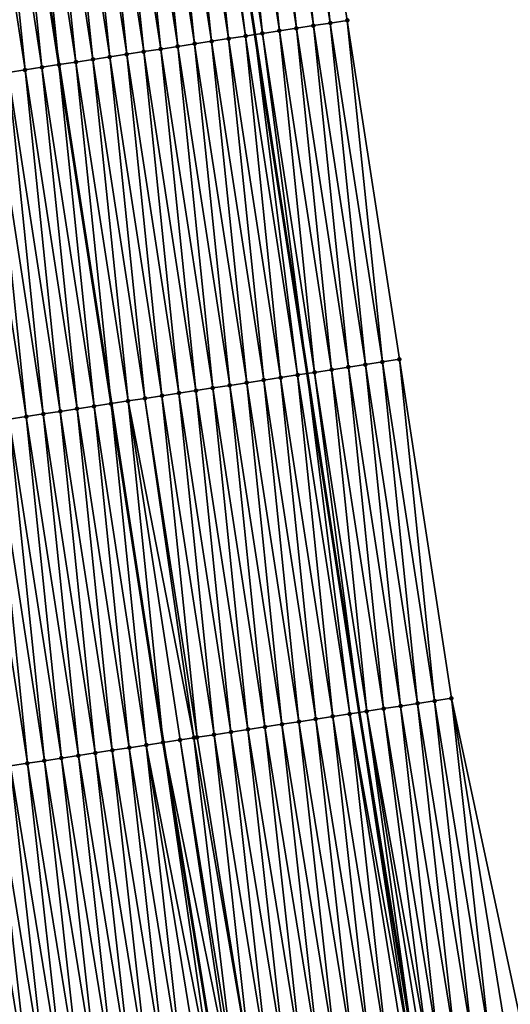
# Model space of a CAD drawing. Header units: feet. Extents: x 2007189 to 2022806, y 818621 to 837694.
# Tile 269 of 656: x 2011451 to 2011480, y 827356 to 827413. Entities that reach past the tile are written whole.
import ezdxf

# ---------------------------------------------------------------- set-up
doc = ezdxf.new("R2010")
doc.units = ezdxf.units.FT
doc.header["$MEASUREMENT"] = 0
for name, color, linetype, lineweight in [('EP_Travel Lane', 172, 'Continuous', 53), ('Road Shots', 141, 'Continuous', 100), ('Road X-Section', 40, 'Continuous', 13), ('STRIPING', 60, 'Continuous', 53)]:
    doc.layers.add(name, color=color, linetype=linetype, lineweight=lineweight)
doc.layers.add('I-77-MM17-21_SB-Surface-Border', color=7, linetype='Continuous')
doc.layers.add('I-77-MM17-21_SB-Surface-TIN', color=7, linetype='Continuous')

msp = doc.modelspace()

# ---------------------------------------------------------------- linework, layer by layer
at = {"layer": 'EP_Travel Lane'}
msp.add_polyline3d([(2011461.610892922, 827432.375529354, 309.4881159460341), (2011464.647586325, 827412.6074063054, 309.4929923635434), (2011467.684279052, 827392.8392876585, 309.5023967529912), (2011470.72096955, 827373.071183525, 309.5267740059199), (2011473.893011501, 827353.5038900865, 309.5208745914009), (2011477.187274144, 827333.7770540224, 309.5240262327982), (2011480.481533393, 827314.0502382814, 309.5493749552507), (2011483.775792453, 827294.3234236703, 309.5761045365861), (2011487.2066484, 827274.8075864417, 309.6425020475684), (2011490.769998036, 827255.1275959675, 309.6742703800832), (2011494.333333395, 827235.4476843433, 309.7357228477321), (2011497.896671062, 827215.767759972, 309.7923393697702), (2011501.607301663, 827196.3288569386, 309.8322931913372), (2011505.473530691, 827176.706128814, 309.8678061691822), (2011509.339755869, 827157.0834202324, 309.9103528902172), (2011513.205953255, 827137.4608527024, 310.003666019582), (2011517.174947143, 827118.0055276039, 310.079847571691), (2011521.25101089, 827098.4255517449, 310.1812018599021), (2011525.32706223, 827078.8456354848, 310.2951970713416), (2011529.403109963, 827059.2657365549, 310.4128953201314), (2011533.660476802, 827039.9706012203, 310.5092876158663), (2011538.11493421, 827020.4732143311, 310.6135290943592), (2011542.569390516, 827000.9758322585, 310.7186812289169), (2011547.023836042, 826981.4784973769, 310.8325283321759)], dxfattribs=at)
at = {"layer": 'I-77-MM17-21_SB-Surface-Border', "color": 3, "linetype": 'Continuous', "lineweight": -3}
msp.add_polyline3d([(2011466.988602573, 827433.2014039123, 309.2613445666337), (2011470.025294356, 827413.4332909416, 309.2765882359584), (2011473.061988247, 827393.6651642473, 309.2777361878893), (2011476.098680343, 827373.8970492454, 309.2909815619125), (2011480.245211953, 827354.5644248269, 309.2587693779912), (2011483.539476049, 827334.837579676, 309.2519813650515), (2011487.820085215, 827315.2754263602, 309.2214751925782), (2011490.127994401, 827295.383948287, 309.3029401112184), (2011493.545299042, 827275.9544517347, 309.3367705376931), (2011497.108646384, 827256.274473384, 309.3730931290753), (2011500.671983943, 827236.5945490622, 309.4297886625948), (2011503.251291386, 827216.7366226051, 309.5486211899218), (2011507.932195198, 827197.5744647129, 309.5258300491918), (2011511.799353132, 827177.9519115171, 309.5585238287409), (2011515.666498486, 827158.3294221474, 309.6141895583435), (2011519.533626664, 827138.7070199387, 309.7012261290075), (2011523.485189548, 827119.3177350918, 309.7895455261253), (2011527.56125935, 827099.737729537, 309.8846000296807), (2011531.637314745, 827080.1577931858, 309.9943321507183), (2011535.713374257, 827060.5778370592, 310.0999092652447), (2011539.922669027, 827041.3885149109, 310.1902031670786), (2011544.344698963, 827021.8837213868, 310.2848218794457), (2011547.791397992, 827002.1581796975, 310.4450663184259), (2011553.188715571, 826982.8743251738, 310.5092981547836)], dxfattribs=at)
at = {"layer": 'I-77-MM17-21_SB-Surface-TIN', "color": 128, "linetype": 'Continuous', "lineweight": -3}
for points in [[(2011466.071645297, 827412.8261178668, 309.4466065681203), (2011464.023364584, 827432.7460318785, 309.3968452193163), (2011463.034952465, 827432.594237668, 309.4383819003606)], [(2011467.060056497, 827412.9779180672, 309.4112251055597), (2011465.011777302, 827432.897822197, 309.3513088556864), (2011464.023364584, 827432.7460318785, 309.3968452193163)], [(2011466.071645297, 827412.8261178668, 309.4466065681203), (2011467.060056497, 827412.9779180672, 309.4112251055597), (2011464.023364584, 827432.7460318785, 309.3968452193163)], [(2011468.04846903, 827413.1297095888, 309.3669250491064), (2011466.000189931, 827433.0496130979, 309.3063711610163), (2011465.011777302, 827432.897822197, 309.3513088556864)], [(2011467.060056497, 827412.9779180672, 309.4112251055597), (2011468.04846903, 827413.1297095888, 309.3669250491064), (2011465.011777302, 827432.897822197, 309.3513088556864)], [(2011469.036881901, 827413.2814989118, 309.3203658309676), (2011466.988602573, 827433.2014039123, 309.2613445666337), (2011466.000189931, 827433.0496130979, 309.3063711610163)], [(2011468.04846903, 827413.1297095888, 309.3669250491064), (2011469.036881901, 827413.2814989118, 309.3203658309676), (2011466.000189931, 827433.0496130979, 309.3063711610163)], [(2011469.036881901, 827413.2814989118, 309.3203658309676), (2011470.025294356, 827413.4332909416, 309.2765882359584), (2011466.988602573, 827433.2014039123, 309.2613445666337)], [(2011463.106411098, 827412.370721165, 309.5567582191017), (2011461.058130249, 827432.2906360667, 309.5079114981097), (2011460.069718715, 827432.1388380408, 309.5455274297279)], [(2011464.094823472, 827412.5225137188, 309.5135191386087), (2011461.610892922, 827432.375529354, 309.4881159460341), (2011461.058130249, 827432.2906360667, 309.5079114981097)], [(2011463.106411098, 827412.370721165, 309.5567582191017), (2011464.094823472, 827412.5225137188, 309.5135191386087), (2011461.058130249, 827432.2906360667, 309.5079114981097)], [(2011462.046541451, 827432.4424362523, 309.4725144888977), (2011461.610892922, 827432.375529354, 309.4881159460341), (2011464.647586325, 827412.6074063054, 309.4929923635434)], [(2011464.094823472, 827412.5225137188, 309.5135191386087), (2011464.647586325, 827412.6074063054, 309.4929923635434), (2011461.610892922, 827432.375529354, 309.4881159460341)], [(2011465.08323487, 827412.6743126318, 309.4768146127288), (2011463.034952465, 827432.594237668, 309.4383819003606), (2011462.046541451, 827432.4424362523, 309.4725144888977)], [(2011465.08323487, 827412.6743126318, 309.4768146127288), (2011462.046541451, 827432.4424362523, 309.4725144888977), (2011464.647586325, 827412.6074063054, 309.4929923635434)], [(2011465.08323487, 827412.6743126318, 309.4768146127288), (2011466.071645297, 827412.8261178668, 309.4466065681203), (2011463.034952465, 827432.594237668, 309.4383819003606)], [(2011459.152765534, 827411.7635253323, 309.7033905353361), (2011457.10448502, 827431.6834380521, 309.6523015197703), (2011456.116073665, 827431.5316388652, 309.6887245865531)], [(2011460.141176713, 827411.9153256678, 309.668147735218), (2011458.092896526, 827431.835236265, 309.6148775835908), (2011457.10448502, 827431.6834380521, 309.6523015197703)], [(2011459.152765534, 827411.7635253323, 309.7033905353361), (2011460.141176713, 827411.9153256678, 309.668147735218), (2011457.10448502, 827431.6834380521, 309.6523015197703)], [(2011461.129588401, 827412.0671226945, 309.629504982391), (2011459.081307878, 827431.9870354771, 309.5784804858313), (2011458.092896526, 827431.835236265, 309.6148775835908)], [(2011460.141176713, 827411.9153256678, 309.668147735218), (2011461.129588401, 827412.0671226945, 309.629504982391), (2011458.092896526, 827431.835236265, 309.6148775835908)], [(2011462.117999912, 827412.2189208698, 309.5920423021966), (2011460.069718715, 827432.1388380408, 309.5455274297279), (2011459.081307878, 827431.9870354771, 309.5784804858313)], [(2011461.129588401, 827412.0671226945, 309.629504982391), (2011462.117999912, 827412.2189208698, 309.5920423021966), (2011459.081307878, 827431.9870354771, 309.5784804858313)], [(2011462.117999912, 827412.2189208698, 309.5920423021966), (2011463.106411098, 827412.370721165, 309.5567582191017), (2011460.069718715, 827432.1388380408, 309.5455274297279)], [(2011455.199119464, 827411.1563328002, 309.853414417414), (2011453.15083964, 827431.0762410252, 309.7977066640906), (2011452.162427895, 827430.9244443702, 309.8367313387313)], [(2011456.187531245, 827411.308129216, 309.8141438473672), (2011454.139251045, 827431.2280398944, 309.7609569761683), (2011453.15083964, 827431.0762410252, 309.7977066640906)], [(2011455.199119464, 827411.1563328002, 309.853414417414), (2011456.187531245, 827411.308129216, 309.8141438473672), (2011453.15083964, 827431.0762410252, 309.7977066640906)], [(2011457.175942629, 827411.4599282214, 309.7775344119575), (2011455.127662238, 827431.3798401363, 309.7256182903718), (2011454.139251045, 827431.2280398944, 309.7609569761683)], [(2011456.187531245, 827411.308129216, 309.8141438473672), (2011457.175942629, 827411.4599282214, 309.7775344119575), (2011454.139251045, 827431.2280398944, 309.7609569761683)], [(2011458.164353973, 827411.6117274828, 309.7411877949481), (2011456.116073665, 827431.5316388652, 309.6887245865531), (2011455.127662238, 827431.3798401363, 309.7256182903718)], [(2011457.175942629, 827411.4599282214, 309.7775344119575), (2011458.164353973, 827411.6117274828, 309.7411877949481), (2011455.127662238, 827431.3798401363, 309.7256182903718)], [(2011458.164353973, 827411.6117274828, 309.7411877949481), (2011459.152765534, 827411.7635253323, 309.7033905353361), (2011456.116073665, 827431.5316388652, 309.6887245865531)], [(2011451.245475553, 827410.549126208, 309.9889900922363), (2011449.197194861, 827430.4690400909, 309.939096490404), (2011448.208784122, 827430.317236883, 309.9713874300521)], [(2011452.233886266, 827410.7009295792, 309.956866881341), (2011450.185599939, 827430.6208445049, 309.9088892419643), (2011449.197194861, 827430.4690400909, 309.939096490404)], [(2011451.245475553, 827410.549126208, 309.9889900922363), (2011452.233886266, 827410.7009295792, 309.956866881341), (2011449.197194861, 827430.4690400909, 309.939096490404)], [(2011451.174016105, 827430.7726480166, 309.8760659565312), (2011450.185599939, 827430.6208445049, 309.9088892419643), (2011453.222291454, 827410.8527337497, 309.9263982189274)], [(2011452.233886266, 827410.7009295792, 309.956866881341), (2011453.222291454, 827410.8527337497, 309.9263982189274), (2011450.185599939, 827430.6208445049, 309.9088892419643)], [(2011454.210707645, 827411.0045366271, 309.8929343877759), (2011452.162427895, 827430.9244443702, 309.8367313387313), (2011451.174016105, 827430.7726480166, 309.8760659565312)], [(2011454.210707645, 827411.0045366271, 309.8929343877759), (2011451.174016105, 827430.7726480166, 309.8760659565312), (2011453.222291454, 827410.8527337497, 309.9263982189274)], [(2011454.210707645, 827411.0045366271, 309.8929343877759), (2011455.199119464, 827411.1563328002, 309.853414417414), (2011452.162427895, 827430.9244443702, 309.8367313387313)], [(2011450.257064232, 827410.3973267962, 310.0251820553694), (2011451.245475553, 827410.549126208, 309.9889900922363), (2011448.208784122, 827430.317236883, 309.9713874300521)], [(2011471.085162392, 827393.3615863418, 309.3716148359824), (2011469.036881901, 827413.2814989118, 309.3203658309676), (2011468.04846903, 827413.1297095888, 309.3669250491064)], [(2011472.073575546, 827393.5133738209, 309.3231611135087), (2011470.025294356, 827413.4332909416, 309.2765882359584), (2011469.036881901, 827413.2814989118, 309.3203658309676)], [(2011471.085162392, 827393.3615863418, 309.3716148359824), (2011472.073575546, 827393.5133738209, 309.3231611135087), (2011469.036881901, 827413.2814989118, 309.3203658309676)], [(2011472.073575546, 827393.5133738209, 309.3231611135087), (2011473.061988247, 827393.6651642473, 309.2777361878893), (2011470.025294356, 827413.4332909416, 309.2765882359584)], [(2011465.08323487, 827412.6743126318, 309.4768146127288), (2011464.647586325, 827412.6074063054, 309.4929923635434), (2011467.684279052, 827392.8392876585, 309.5023967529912)], [(2011468.119927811, 827392.9061921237, 309.4843176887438), (2011466.071645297, 827412.8261178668, 309.4466065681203), (2011465.08323487, 827412.6743126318, 309.4768146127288)], [(2011468.119927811, 827392.9061921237, 309.4843176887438), (2011465.08323487, 827412.6743126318, 309.4768146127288), (2011467.684279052, 827392.8392876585, 309.5023967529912)], [(2011469.108338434, 827393.057996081, 309.4527969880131), (2011467.060056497, 827412.9779180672, 309.4112251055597), (2011466.071645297, 827412.8261178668, 309.4466065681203)], [(2011468.119927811, 827392.9061921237, 309.4843176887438), (2011469.108338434, 827393.057996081, 309.4527969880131), (2011466.071645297, 827412.8261178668, 309.4466065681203)], [(2011470.096749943, 827393.20979427, 309.4153489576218), (2011468.04846903, 827413.1297095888, 309.3669250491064), (2011467.060056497, 827412.9779180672, 309.4112251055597)], [(2011469.108338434, 827393.057996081, 309.4527969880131), (2011470.096749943, 827393.20979427, 309.4153489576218), (2011467.060056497, 827412.9779180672, 309.4112251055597)], [(2011470.096749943, 827393.20979427, 309.4153489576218), (2011471.085162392, 827393.3615863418, 309.3716148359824), (2011468.04846903, 827413.1297095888, 309.3669250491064)], [(2011463.177867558, 827392.1472188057, 309.6896717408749), (2011461.129588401, 827412.0671226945, 309.629504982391), (2011460.141176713, 827411.9153256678, 309.668147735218)], [(2011464.166279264, 827392.2990157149, 309.6509085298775), (2011462.117999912, 827412.2189208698, 309.5920423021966), (2011461.129588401, 827412.0671226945, 309.629504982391)], [(2011463.177867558, 827392.1472188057, 309.6896717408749), (2011464.166279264, 827392.2990157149, 309.6509085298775), (2011461.129588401, 827412.0671226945, 309.629504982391)], [(2011465.154690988, 827392.4508125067, 309.6120247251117), (2011463.106411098, 827412.370721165, 309.5567582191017), (2011462.117999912, 827412.2189208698, 309.5920423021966)], [(2011464.166279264, 827392.2990157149, 309.6509085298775), (2011465.154690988, 827392.4508125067, 309.6120247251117), (2011462.117999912, 827412.2189208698, 309.5920423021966)], [(2011466.14310258, 827392.6026101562, 309.5740222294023), (2011464.094823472, 827412.5225137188, 309.5135191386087), (2011463.106411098, 827412.370721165, 309.5567582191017)], [(2011465.154690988, 827392.4508125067, 309.6120247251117), (2011466.14310258, 827392.6026101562, 309.5740222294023), (2011463.106411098, 827412.370721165, 309.5567582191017)], [(2011467.131515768, 827392.7543974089, 309.5253359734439), (2011464.647586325, 827412.6074063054, 309.4929923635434), (2011464.094823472, 827412.5225137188, 309.5135191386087)], [(2011466.14310258, 827392.6026101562, 309.5740222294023), (2011467.131515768, 827392.7543974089, 309.5253359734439), (2011464.094823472, 827412.5225137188, 309.5135191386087)], [(2011467.131515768, 827392.7543974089, 309.5253359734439), (2011467.684279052, 827392.8392876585, 309.5023967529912), (2011464.647586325, 827412.6074063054, 309.4929923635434)], [(2011460.21263354, 827391.6918209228, 309.7986085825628), (2011458.164353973, 827411.6117274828, 309.7411877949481), (2011457.175942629, 827411.4599282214, 309.7775344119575)], [(2011461.201045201, 827391.843618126, 309.7601474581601), (2011459.152765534, 827411.7635253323, 309.7033905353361), (2011458.164353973, 827411.6117274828, 309.7411877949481)], [(2011460.21263354, 827391.6918209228, 309.7986085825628), (2011461.201045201, 827391.843618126, 309.7601474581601), (2011458.164353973, 827411.6117274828, 309.7411877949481)], [(2011462.189456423, 827391.9954181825, 309.7246184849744), (2011460.141176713, 827411.9153256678, 309.668147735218), (2011459.152765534, 827411.7635253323, 309.7033905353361)], [(2011461.201045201, 827391.843618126, 309.7601474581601), (2011462.189456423, 827391.9954181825, 309.7246184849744), (2011459.152765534, 827411.7635253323, 309.7033905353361)], [(2011462.189456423, 827391.9954181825, 309.7246184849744), (2011463.177867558, 827392.1472188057, 309.6896717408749), (2011460.141176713, 827411.9153256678, 309.668147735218)], [(2011454.210707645, 827411.0045366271, 309.8929343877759), (2011453.222291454, 827410.8527337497, 309.9263982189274), (2011456.258982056, 827391.0846289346, 309.9500122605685)], [(2011457.247398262, 827391.2364312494, 309.915981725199), (2011455.199119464, 827411.1563328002, 309.853414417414), (2011454.210707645, 827411.0045366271, 309.8929343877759)], [(2011457.247398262, 827391.2364312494, 309.915981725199), (2011454.210707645, 827411.0045366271, 309.8929343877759), (2011456.258982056, 827391.0846289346, 309.9500122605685)], [(2011458.235809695, 827391.38822993, 309.8790387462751), (2011456.187531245, 827411.308129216, 309.8141438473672), (2011455.199119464, 827411.1563328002, 309.853414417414)], [(2011457.247398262, 827391.2364312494, 309.915981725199), (2011458.235809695, 827391.38822993, 309.8790387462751), (2011455.199119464, 827411.1563328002, 309.853414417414)], [(2011459.224221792, 827391.5400242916, 309.837657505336), (2011457.175942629, 827411.4599282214, 309.7775344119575), (2011456.187531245, 827411.308129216, 309.8141438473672)], [(2011458.235809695, 827391.38822993, 309.8790387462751), (2011459.224221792, 827391.5400242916, 309.837657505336), (2011456.187531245, 827411.308129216, 309.8141438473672)], [(2011459.224221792, 827391.5400242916, 309.837657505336), (2011460.21263354, 827391.6918209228, 309.7986085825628), (2011457.175942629, 827411.4599282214, 309.7775344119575)], [(2011452.305342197, 827390.4774306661, 310.0933177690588), (2011450.257064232, 827410.3973267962, 310.0251820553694), (2011449.268652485, 827410.2455301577, 310.0642238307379)], [(2011453.293753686, 827390.6292289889, 310.0560072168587), (2011451.245475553, 827410.549126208, 309.9889900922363), (2011450.257064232, 827410.3973267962, 310.0251820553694)], [(2011452.305342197, 827390.4774306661, 310.0933177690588), (2011453.293753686, 827390.6292289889, 310.0560072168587), (2011450.257064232, 827410.3973267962, 310.0251820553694)], [(2011454.282165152, 827390.7810274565, 310.0188455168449), (2011452.233886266, 827410.7009295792, 309.956866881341), (2011451.245475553, 827410.549126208, 309.9889900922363)], [(2011453.293753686, 827390.6292289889, 310.0560072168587), (2011454.282165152, 827390.7810274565, 310.0188455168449), (2011451.245475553, 827410.549126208, 309.9889900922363)], [(2011455.270576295, 827390.9328280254, 309.9838430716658), (2011453.222291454, 827410.8527337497, 309.9263982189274), (2011452.233886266, 827410.7009295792, 309.956866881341)], [(2011454.282165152, 827390.7810274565, 310.0188455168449), (2011455.270576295, 827390.9328280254, 309.9838430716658), (2011452.233886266, 827410.7009295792, 309.956866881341)], [(2011455.270576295, 827390.9328280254, 309.9838430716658), (2011456.258982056, 827391.0846289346, 309.9500122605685), (2011453.222291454, 827410.8527337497, 309.9263982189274)], [(2011451.316930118, 827390.3256361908, 310.1345823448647), (2011449.268652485, 827410.2455301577, 310.0642238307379), (2011448.280240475, 827410.093735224, 310.1050175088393)], [(2011450.328518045, 827390.173841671, 310.175800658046), (2011451.316930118, 827390.3256361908, 310.1345823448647), (2011448.280240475, 827410.093735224, 310.1050175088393)], [(2011451.316930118, 827390.3256361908, 310.1345823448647), (2011452.305342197, 827390.4774306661, 310.0933177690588), (2011449.268652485, 827410.2455301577, 310.0642238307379)], [(2011472.145030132, 827373.2898836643, 309.4686803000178), (2011470.096749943, 827393.20979427, 309.4153489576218), (2011469.108338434, 827393.057996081, 309.4527969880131)], [(2011473.133441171, 827373.4416849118, 309.434379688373), (2011471.085162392, 827393.3615863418, 309.3716148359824), (2011470.096749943, 827393.20979427, 309.4153489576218)], [(2011472.145030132, 827373.2898836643, 309.4686803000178), (2011473.133441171, 827373.4416849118, 309.434379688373), (2011470.096749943, 827393.20979427, 309.4153489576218)], [(2011474.121853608, 827373.5934770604, 309.3907291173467), (2011472.073575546, 827393.5133738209, 309.3231611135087), (2011471.085162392, 827393.3615863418, 309.3716148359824)], [(2011473.133441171, 827373.4416849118, 309.434379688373), (2011474.121853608, 827373.5934770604, 309.3907291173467), (2011471.085162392, 827393.3615863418, 309.3716148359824)], [(2011475.110267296, 827373.7452610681, 309.3387130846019), (2011473.061988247, 827393.6651642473, 309.2777361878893), (2011472.073575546, 827393.5133738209, 309.3231611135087)], [(2011474.121853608, 827373.5934770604, 309.3907291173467), (2011475.110267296, 827373.7452610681, 309.3387130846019), (2011472.073575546, 827393.5133738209, 309.3231611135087)], [(2011475.110267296, 827373.7452610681, 309.3387130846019), (2011476.098680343, 827373.8970492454, 309.2909815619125), (2011473.061988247, 827393.6651642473, 309.2777361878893)], [(2011468.19138223, 827372.6827030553, 309.6309363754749), (2011466.14310258, 827392.6026101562, 309.5740222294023), (2011465.154690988, 827392.4508125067, 309.6120247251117)], [(2011469.179793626, 827372.8345019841, 309.5942531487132), (2011467.131515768, 827392.7543974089, 309.5253359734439), (2011466.14310258, 827392.6026101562, 309.5740222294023)], [(2011468.19138223, 827372.6827030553, 309.6309363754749), (2011469.179793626, 827372.8345019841, 309.5942531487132), (2011466.14310258, 827392.6026101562, 309.5740222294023)], [(2011470.168206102, 827372.9862938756, 309.5503383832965), (2011467.684279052, 827392.8392876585, 309.5023967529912), (2011467.131515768, 827392.7543974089, 309.5253359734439)], [(2011469.179793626, 827372.8345019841, 309.5942531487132), (2011470.168206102, 827372.9862938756, 309.5503383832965), (2011467.131515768, 827392.7543974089, 309.5253359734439)], [(2011468.119927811, 827392.9061921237, 309.4843176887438), (2011467.684279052, 827392.8392876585, 309.5023967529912), (2011470.72096955, 827373.071183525, 309.5267740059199)], [(2011470.168206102, 827372.9862938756, 309.5503383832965), (2011470.72096955, 827373.071183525, 309.5267740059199), (2011467.684279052, 827392.8392876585, 309.5023967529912)], [(2011471.156618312, 827373.1380874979, 309.5082022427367), (2011469.108338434, 827393.057996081, 309.4527969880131), (2011468.119927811, 827392.9061921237, 309.4843176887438)], [(2011471.156618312, 827373.1380874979, 309.5082022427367), (2011468.119927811, 827392.9061921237, 309.4843176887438), (2011470.72096955, 827373.071183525, 309.5267740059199)], [(2011471.156618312, 827373.1380874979, 309.5082022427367), (2011472.145030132, 827373.2898836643, 309.4686803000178), (2011469.108338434, 827393.057996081, 309.4527969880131)], [(2011464.237735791, 827372.0755129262, 309.783409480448), (2011462.189456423, 827391.9954181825, 309.7246184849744), (2011461.201045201, 827391.843618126, 309.7601474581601)], [(2011465.226147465, 827372.2273100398, 309.7448609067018), (2011463.177867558, 827392.1472188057, 309.6896717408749), (2011462.189456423, 827391.9954181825, 309.7246184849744)], [(2011464.237735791, 827372.0755129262, 309.783409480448), (2011465.226147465, 827372.2273100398, 309.7448609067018), (2011462.189456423, 827391.9954181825, 309.7246184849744)], [(2011466.214559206, 827372.379106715, 309.7058619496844), (2011464.166279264, 827392.2990157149, 309.6509085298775), (2011463.177867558, 827392.1472188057, 309.6896717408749)], [(2011465.226147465, 827372.2273100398, 309.7448609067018), (2011466.214559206, 827372.379106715, 309.7058619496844), (2011463.177867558, 827392.1472188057, 309.6896717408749)], [(2011467.202971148, 827372.5309020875, 309.6655242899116), (2011465.154690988, 827392.4508125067, 309.6120247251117), (2011464.166279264, 827392.2990157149, 309.6509085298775)], [(2011466.214559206, 827372.379106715, 309.7058619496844), (2011467.202971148, 827372.5309020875, 309.6655242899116), (2011464.166279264, 827392.2990157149, 309.6509085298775)], [(2011467.202971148, 827372.5309020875, 309.6655242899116), (2011468.19138223, 827372.6827030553, 309.6309363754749), (2011465.154690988, 827392.4508125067, 309.6120247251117)], [(2011461.089281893, 827371.5919843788, 309.9071683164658), (2011458.235809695, 827391.38822993, 309.8790387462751), (2011457.247398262, 827391.2364312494, 309.915981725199)], [(2011461.272500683, 827371.6201221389, 309.8996238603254), (2011459.224221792, 827391.5400242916, 309.837657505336), (2011458.235809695, 827391.38822993, 309.8790387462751)], [(2011461.089281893, 827371.5919843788, 309.9071683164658), (2011461.272500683, 827371.6201221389, 309.8996238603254), (2011458.235809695, 827391.38822993, 309.8790387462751)], [(2011462.260912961, 827371.7719153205, 309.8570346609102), (2011460.21263354, 827391.6918209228, 309.7986085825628), (2011459.224221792, 827391.5400242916, 309.837657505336)], [(2011461.272500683, 827371.6201221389, 309.8996238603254), (2011462.260912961, 827371.7719153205, 309.8570346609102), (2011459.224221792, 827391.5400242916, 309.837657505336)], [(2011463.249324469, 827371.9237135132, 309.8195950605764), (2011461.201045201, 827391.843618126, 309.7601474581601), (2011460.21263354, 827391.6918209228, 309.7986085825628)], [(2011462.260912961, 827371.7719153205, 309.8570346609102), (2011463.249324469, 827371.9237135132, 309.8195950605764), (2011460.21263354, 827391.6918209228, 309.7986085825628)], [(2011463.249324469, 827371.9237135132, 309.8195950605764), (2011464.237735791, 827372.0755129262, 309.783409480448), (2011461.201045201, 827391.843618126, 309.7601474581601)], [(2011457.318857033, 827371.0129138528, 310.0334387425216), (2011455.270576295, 827390.9328280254, 309.9838430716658), (2011454.282165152, 827390.7810274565, 310.0188455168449)], [(2011458.307267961, 827371.1647158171, 309.9998748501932), (2011456.258982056, 827391.0846289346, 309.9500122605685), (2011455.270576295, 827390.9328280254, 309.9838430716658)], [(2011457.318857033, 827371.0129138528, 310.0334387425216), (2011458.307267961, 827371.1647158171, 309.9998748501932), (2011455.270576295, 827390.9328280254, 309.9838430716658)], [(2011457.247398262, 827391.2364312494, 309.915981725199), (2011456.258982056, 827391.0846289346, 309.9500122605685), (2011459.295673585, 827371.3165180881, 309.9674370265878)], [(2011458.307267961, 827371.1647158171, 309.9998748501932), (2011459.295673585, 827371.3165180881, 309.9674370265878), (2011456.258982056, 827391.0846289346, 309.9500122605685)], [(2011460.284089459, 827371.4683220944, 309.9351604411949), (2011457.247398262, 827391.2364312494, 309.915981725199), (2011459.295673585, 827371.3165180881, 309.9674370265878)], [(2011460.284089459, 827371.4683220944, 309.9351604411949), (2011461.089281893, 827371.5919843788, 309.9071683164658), (2011457.247398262, 827391.2364312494, 309.915981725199)], [(2011453.365209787, 827370.4057289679, 310.1913008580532), (2011451.316930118, 827390.3256361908, 310.1345823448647), (2011450.328518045, 827390.173841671, 310.175800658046)], [(2011454.353621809, 827370.5575238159, 310.1504242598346), (2011452.305342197, 827390.4774306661, 310.0933177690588), (2011451.316930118, 827390.3256361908, 310.1345823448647)], [(2011453.365209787, 827370.4057289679, 310.1913008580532), (2011454.353621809, 827370.5575238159, 310.1504242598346), (2011451.316930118, 827390.3256361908, 310.1345823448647)], [(2011455.342033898, 827370.709318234, 310.1091058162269), (2011453.293753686, 827390.6292289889, 310.0560072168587), (2011452.305342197, 827390.4774306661, 310.0933177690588)], [(2011454.353621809, 827370.5575238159, 310.1504242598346), (2011455.342033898, 827370.709318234, 310.1091058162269), (2011452.305342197, 827390.4774306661, 310.0933177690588)], [(2011456.330445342, 827370.861116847, 310.0720979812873), (2011454.282165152, 827390.7810274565, 310.0188455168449), (2011453.293753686, 827390.6292289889, 310.0560072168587)], [(2011455.342033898, 827370.709318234, 310.1091058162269), (2011456.330445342, 827370.861116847, 310.0720979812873), (2011453.293753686, 827390.6292289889, 310.0560072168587)], [(2011456.330445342, 827370.861116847, 310.0720979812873), (2011457.318857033, 827371.0129138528, 310.0334387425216), (2011454.282165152, 827390.7810274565, 310.0188455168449)], [(2011451.388387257, 827370.1021294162, 310.2629264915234), (2011449.340106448, 827390.0220440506, 310.2138332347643), (2011448.351694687, 827389.8702475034, 310.2529685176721)], [(2011450.399974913, 827369.9503366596, 310.305952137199), (2011451.388387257, 827370.1021294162, 310.2629264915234), (2011448.351694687, 827389.8702475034, 310.2529685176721)], [(2011452.376798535, 827370.2539291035, 310.2270226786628), (2011450.328518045, 827390.173841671, 310.175800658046), (2011449.340106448, 827390.0220440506, 310.2138332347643)], [(2011451.388387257, 827370.1021294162, 310.2629264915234), (2011452.376798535, 827370.2539291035, 310.2270226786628), (2011449.340106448, 827390.0220440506, 310.2138332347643)], [(2011452.376798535, 827370.2539291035, 310.2270226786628), (2011453.365209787, 827370.4057289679, 310.1913008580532), (2011450.328518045, 827390.173841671, 310.175800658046)], [(2011476.299818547, 827353.9057360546, 309.4390625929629), (2011474.121853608, 827373.5934770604, 309.3907291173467), (2011473.133441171, 827373.4416849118, 309.434379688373)], [(2011477.28616696, 827354.0704078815, 309.3935855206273), (2011475.110267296, 827373.7452610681, 309.3387130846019), (2011474.121853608, 827373.5934770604, 309.3907291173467)], [(2011476.299818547, 827353.9057360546, 309.4390625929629), (2011477.28616696, 827354.0704078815, 309.3935855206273), (2011474.121853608, 827373.5934770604, 309.3907291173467)], [(2011478.272515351, 827354.2350798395, 309.3482531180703), (2011476.098680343, 827373.8970492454, 309.2909815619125), (2011475.110267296, 827373.7452610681, 309.3387130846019)], [(2011477.28616696, 827354.0704078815, 309.3935855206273), (2011478.272515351, 827354.2350798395, 309.3482531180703), (2011475.110267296, 827373.7452610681, 309.3387130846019)], [(2011478.272515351, 827354.2350798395, 309.3482531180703), (2011479.258863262, 827354.3997546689, 309.3060858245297), (2011476.098680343, 827373.8970492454, 309.2909815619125)], [(2011479.258863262, 827354.3997546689, 309.3060858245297), (2011480.245211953, 827354.5644248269, 309.2587693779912), (2011476.098680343, 827373.8970492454, 309.2909815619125)], [(2011473.684825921, 827353.4691318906, 309.5289603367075), (2011470.72096955, 827373.071183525, 309.5267740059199), (2011470.168206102, 827372.9862938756, 309.5503383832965)], [(2011471.156618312, 827373.1380874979, 309.5082022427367), (2011470.72096955, 827373.071183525, 309.5267740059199), (2011473.893011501, 827353.5038900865, 309.5208745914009)], [(2011473.684825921, 827353.4691318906, 309.5289603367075), (2011473.893011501, 827353.5038900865, 309.5208745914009), (2011470.72096955, 827373.071183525, 309.5267740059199)], [(2011474.675869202, 827353.6346000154, 309.4966548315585), (2011472.145030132, 827373.2898836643, 309.4686803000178), (2011471.156618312, 827373.1380874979, 309.5082022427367)], [(2011474.327125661, 827353.5763688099, 309.5040139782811), (2011471.156618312, 827373.1380874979, 309.5082022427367), (2011473.893011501, 827353.5038900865, 309.5208745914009)], [(2011474.327125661, 827353.5763688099, 309.5040139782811), (2011474.675869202, 827353.6346000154, 309.4966548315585), (2011471.156618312, 827373.1380874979, 309.5082022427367)], [(2011475.313471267, 827353.741057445, 309.4770633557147), (2011473.133441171, 827373.4416849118, 309.434379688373), (2011472.145030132, 827373.2898836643, 309.4686803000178)], [(2011474.675869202, 827353.6346000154, 309.4966548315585), (2011475.313471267, 827353.741057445, 309.4770633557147), (2011472.145030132, 827373.2898836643, 309.4686803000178)], [(2011475.313471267, 827353.741057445, 309.4770633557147), (2011476.299818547, 827353.9057360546, 309.4390625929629), (2011473.133441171, 827373.4416849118, 309.434379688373)], [(2011469.395387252, 827352.7529877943, 309.7072805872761), (2011467.202971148, 827372.5309020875, 309.6655242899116), (2011466.214559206, 827372.379106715, 309.7058619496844)], [(2011470.381734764, 827352.9176650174, 309.667751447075), (2011468.19138223, 827372.6827030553, 309.6309363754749), (2011467.202971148, 827372.5309020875, 309.6655242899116)], [(2011469.395387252, 827352.7529877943, 309.7072805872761), (2011470.381734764, 827352.9176650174, 309.667751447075), (2011467.202971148, 827372.5309020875, 309.6655242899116)], [(2011471.36808192, 827353.0823443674, 309.6305667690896), (2011469.179793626, 827372.8345019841, 309.5942531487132), (2011468.19138223, 827372.6827030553, 309.6309363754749)], [(2011470.381734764, 827352.9176650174, 309.667751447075), (2011471.36808192, 827353.0823443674, 309.6305667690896), (2011468.19138223, 827372.6827030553, 309.6309363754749)], [(2011472.354429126, 827353.2470234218, 309.5930561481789), (2011470.168206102, 827372.9862938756, 309.5503383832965), (2011469.179793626, 827372.8345019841, 309.5942531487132)], [(2011471.36808192, 827353.0823443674, 309.6305667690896), (2011472.354429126, 827353.2470234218, 309.5930561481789), (2011469.179793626, 827372.8345019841, 309.5942531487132)], [(2011472.354429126, 827353.2470234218, 309.5930561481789), (2011473.340776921, 827353.4116989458, 309.5516542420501), (2011470.168206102, 827372.9862938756, 309.5503383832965)], [(2011473.340776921, 827353.4116989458, 309.5516542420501), (2011473.684825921, 827353.4691318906, 309.5289603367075), (2011470.168206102, 827372.9862938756, 309.5503383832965)], [(2011465.449998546, 827352.0942708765, 309.8565511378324), (2011463.249324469, 827371.9237135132, 309.8195950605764), (2011462.260912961, 827371.7719153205, 309.8570346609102)], [(2011466.436345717, 827352.2589501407, 309.8192718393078), (2011464.237735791, 827372.0755129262, 309.783409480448), (2011463.249324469, 827371.9237135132, 309.8195950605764)], [(2011465.449998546, 827352.0942708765, 309.8565511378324), (2011466.436345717, 827352.2589501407, 309.8192718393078), (2011463.249324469, 827371.9237135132, 309.8195950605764)], [(2011467.422692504, 827352.4236317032, 309.7845258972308), (2011465.226147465, 827372.2273100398, 309.7448609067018), (2011464.237735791, 827372.0755129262, 309.783409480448)], [(2011466.436345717, 827352.2589501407, 309.8192718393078), (2011467.422692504, 827352.4236317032, 309.7845258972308), (2011464.237735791, 827372.0755129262, 309.783409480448)], [(2011468.409040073, 827352.5883085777, 309.7446124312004), (2011466.214559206, 827372.379106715, 309.7058619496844), (2011465.226147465, 827372.2273100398, 309.7448609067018)], [(2011467.422692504, 827352.4236317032, 309.7845258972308), (2011468.409040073, 827352.5883085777, 309.7446124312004), (2011465.226147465, 827372.2273100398, 309.7448609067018)], [(2011468.409040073, 827352.5883085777, 309.7446124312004), (2011469.395387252, 827352.7529877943, 309.7072805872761), (2011466.214559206, 827372.379106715, 309.7058619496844)], [(2011462.153297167, 827351.5438615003, 309.9850939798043), (2011459.295673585, 827371.3165180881, 309.9674370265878), (2011458.307267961, 827371.1647158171, 309.9998748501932)], [(2011463.249832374, 827351.7269439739, 309.9504650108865), (2011460.284089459, 827371.4683220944, 309.9351604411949), (2011459.295673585, 827371.3165180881, 309.9674370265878)], [(2011463.249832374, 827351.7269439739, 309.9504650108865), (2011459.295673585, 827371.3165180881, 309.9674370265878), (2011462.490950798, 827351.600238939, 309.975784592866)], [(2011462.153297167, 827351.5438615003, 309.9850939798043), (2011462.490950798, 827351.600238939, 309.975784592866), (2011459.295673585, 827371.3165180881, 309.9674370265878)], [(2011463.47730267, 827351.7649215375, 309.9412387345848), (2011461.089281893, 827371.5919843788, 309.9071683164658), (2011460.284089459, 827371.4683220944, 309.9351604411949)], [(2011463.249832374, 827351.7269439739, 309.9504650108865), (2011463.47730267, 827351.7649215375, 309.9412387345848), (2011460.284089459, 827371.4683220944, 309.9351604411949)], [(2011464.463650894, 827351.9295944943, 309.8970071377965), (2011461.272500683, 827371.6201221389, 309.8996238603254), (2011461.089281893, 827371.5919843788, 309.9071683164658)], [(2011463.47730267, 827351.7649215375, 309.9412387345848), (2011464.463650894, 827351.9295944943, 309.8970071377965), (2011461.089281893, 827371.5919843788, 309.9071683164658)], [(2011464.463650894, 827351.9295944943, 309.8970071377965), (2011462.260912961, 827371.7719153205, 309.8570346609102), (2011461.272500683, 827371.6201221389, 309.8996238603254)], [(2011464.463650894, 827351.9295944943, 309.8970071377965), (2011465.449998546, 827352.0942708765, 309.8565511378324), (2011462.260912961, 827371.7719153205, 309.8570346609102)], [(2011458.54556885, 827350.9415130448, 310.1142195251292), (2011456.330445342, 827370.861116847, 310.0720979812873), (2011455.342033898, 827370.709318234, 310.1091058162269)], [(2011459.531916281, 827351.1061907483, 310.075220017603), (2011457.318857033, 827371.0129138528, 310.0334387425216), (2011456.330445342, 827370.861116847, 310.0720979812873)], [(2011458.54556885, 827350.9415130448, 310.1142195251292), (2011459.531916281, 827351.1061907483, 310.075220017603), (2011456.330445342, 827370.861116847, 310.0720979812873)], [(2011460.518263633, 827351.270868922, 310.036738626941), (2011458.307267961, 827371.1647158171, 309.9998748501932), (2011457.318857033, 827371.0129138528, 310.0334387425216)], [(2011459.531916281, 827351.1061907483, 310.075220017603), (2011460.518263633, 827351.270868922, 310.036738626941), (2011457.318857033, 827371.0129138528, 310.0334387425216)], [(2011460.518263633, 827351.270868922, 310.036738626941), (2011461.504610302, 827351.4355511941, 310.0027745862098), (2011458.307267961, 827371.1647158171, 309.9998748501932)], [(2011461.504610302, 827351.4355511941, 310.0027745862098), (2011462.153297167, 827351.5438615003, 309.9850939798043), (2011458.307267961, 827371.1647158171, 309.9998748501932)], [(2011454.600179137, 827350.2828021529, 310.2701321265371), (2011452.376798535, 827370.2539291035, 310.2270226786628), (2011451.388387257, 827370.1021294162, 310.2629264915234)], [(2011455.586526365, 827350.4474810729, 310.2324733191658), (2011453.365209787, 827370.4057289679, 310.1913008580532), (2011452.376798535, 827370.2539291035, 310.2270226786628)], [(2011454.600179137, 827350.2828021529, 310.2701321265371), (2011455.586526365, 827350.4474810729, 310.2324733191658), (2011452.376798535, 827370.2539291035, 310.2270226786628)], [(2011456.572873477, 827350.6121606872, 310.1955798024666), (2011454.353621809, 827370.5575238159, 310.1504242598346), (2011453.365209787, 827370.4057289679, 310.1913008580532)], [(2011455.586526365, 827350.4474810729, 310.2324733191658), (2011456.572873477, 827350.6121606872, 310.1955798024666), (2011453.365209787, 827370.4057289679, 310.1913008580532)], [(2011457.559221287, 827350.7768361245, 310.154082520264), (2011455.342033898, 827370.709318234, 310.1091058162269), (2011454.353621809, 827370.5575238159, 310.1504242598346)], [(2011456.572873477, 827350.6121606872, 310.1955798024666), (2011457.559221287, 827350.7768361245, 310.154082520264), (2011454.353621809, 827370.5575238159, 310.1504242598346)], [(2011457.559221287, 827350.7768361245, 310.154082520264), (2011458.54556885, 827350.9415130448, 310.1142195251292), (2011455.342033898, 827370.709318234, 310.1091058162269)], [(2011451.641137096, 827349.7887675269, 310.3854604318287), (2011449.411562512, 827369.7985442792, 310.3493645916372), (2011448.423150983, 827369.6467462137, 310.3869349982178)], [(2011451.641137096, 827349.7887675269, 310.3854604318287), (2011448.423150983, 827369.6467462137, 310.3869349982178), (2011450.696394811, 827349.6310292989, 310.4155244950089)], [(2011452.627484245, 827349.9534469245, 310.3483279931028), (2011450.399974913, 827369.9503366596, 310.305952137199), (2011449.411562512, 827369.7985442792, 310.3493645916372)], [(2011451.641137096, 827349.7887675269, 310.3854604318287), (2011452.627484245, 827349.9534469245, 310.3483279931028), (2011449.411562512, 827369.7985442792, 310.3493645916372)], [(2011453.613831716, 827350.1181243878, 310.3090638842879), (2011451.388387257, 827370.1021294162, 310.2629264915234), (2011450.399974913, 827369.9503366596, 310.305952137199)], [(2011452.627484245, 827349.9534469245, 310.3483279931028), (2011453.613831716, 827350.1181243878, 310.3090638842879), (2011450.399974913, 827369.9503366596, 310.305952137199)], [(2011453.613831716, 827350.1181243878, 310.3090638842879), (2011454.600179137, 827350.2828021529, 310.2701321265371), (2011451.388387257, 827370.1021294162, 310.2629264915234)]]:
    msp.add_3dface(points, dxfattribs=at)
at = {"layer": 'Road Shots', "lineweight": 100}
for p in [(2011469.036881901, 827413.2814989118, 309.3203658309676), (2011470.025294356, 827413.4332909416, 309.2765882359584), (2011465.08323487, 827412.6743126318, 309.4768146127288), (2011466.071645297, 827412.8261178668, 309.4466065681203), (2011467.060056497, 827412.9779180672, 309.4112251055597), (2011468.04846903, 827413.1297095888, 309.3669250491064), (2011461.129588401, 827412.0671226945, 309.629504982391), (2011462.117999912, 827412.2189208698, 309.5920423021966), (2011463.106411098, 827412.370721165, 309.5567582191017), (2011464.094823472, 827412.5225137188, 309.5135191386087), (2011458.164353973, 827411.6117274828, 309.7411877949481), (2011459.152765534, 827411.7635253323, 309.7033905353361), (2011460.141176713, 827411.9153256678, 309.668147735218), (2011454.210707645, 827411.0045366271, 309.8929343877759), (2011455.199119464, 827411.1563328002, 309.853414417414), (2011456.187531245, 827411.308129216, 309.8141438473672), (2011457.175942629, 827411.4599282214, 309.7775344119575), (2011451.245475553, 827410.549126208, 309.9889900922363), (2011452.233886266, 827410.7009295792, 309.956866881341), (2011453.222296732, 827410.8527345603, 309.9263980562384), (2011470.096749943, 827393.20979427, 309.4153489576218), (2011471.085162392, 827393.3615863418, 309.3716148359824), (2011472.073575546, 827393.5133738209, 309.3231611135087), (2011473.061988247, 827393.6651642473, 309.2777361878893), (2011466.14310258, 827392.6026101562, 309.5740222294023), (2011467.131515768, 827392.7543974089, 309.5253359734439), (2011468.119927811, 827392.9061921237, 309.4843176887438), (2011469.108338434, 827393.057996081, 309.4527969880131), (2011462.189456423, 827391.9954181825, 309.7246184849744), (2011463.177867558, 827392.1472188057, 309.6896717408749), (2011464.166279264, 827392.2990157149, 309.6509085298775), (2011465.154690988, 827392.4508125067, 309.6120247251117), (2011458.235809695, 827391.38822993, 309.8790387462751), (2011459.224221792, 827391.5400242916, 309.837657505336), (2011460.21263354, 827391.6918209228, 309.7986085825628), (2011461.201045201, 827391.843618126, 309.7601474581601), (2011455.270576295, 827390.9328280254, 309.9838430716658), (2011456.258987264, 827391.0846297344, 309.9500120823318), (2011457.247398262, 827391.2364312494, 309.915981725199), (2011451.316930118, 827390.3256361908, 310.1345823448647), (2011452.305342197, 827390.4774306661, 310.0933177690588), (2011453.293753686, 827390.6292289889, 310.0560072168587), (2011454.282165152, 827390.7810274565, 310.0188455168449), (2011474.121853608, 827373.5934770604, 309.3907291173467), (2011475.110267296, 827373.7452610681, 309.3387130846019), (2011476.098680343, 827373.8970492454, 309.2909815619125), (2011471.156618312, 827373.1380874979, 309.5082022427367), (2011472.145030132, 827373.2898836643, 309.4686803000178), (2011473.133441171, 827373.4416849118, 309.434379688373), (2011467.202971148, 827372.5309020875, 309.6655242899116), (2011468.19138223, 827372.6827030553, 309.6309363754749), (2011469.179793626, 827372.8345019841, 309.5942531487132), (2011470.168206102, 827372.9862938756, 309.5503383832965), (2011463.249324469, 827371.9237135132, 309.8195950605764), (2011464.237735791, 827372.0755129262, 309.783409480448), (2011465.226147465, 827372.2273100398, 309.7448609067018), (2011466.214559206, 827372.379106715, 309.7058619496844), (2011459.295678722, 827371.3165188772, 309.967436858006), (2011460.284089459, 827371.4683220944, 309.9351604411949), (2011461.089281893, 827371.5919843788, 309.9071683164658), (2011461.272500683, 827371.6201221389, 309.8996238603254), (2011462.260912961, 827371.7719153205, 309.8570346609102), (2011456.330445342, 827370.861116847, 310.0720979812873), (2011457.318857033, 827371.0129138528, 310.0334387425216), (2011458.307267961, 827371.1647158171, 309.9998748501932), (2011452.376798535, 827370.2539291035, 310.2270226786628), (2011453.365209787, 827370.4057289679, 310.1913008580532), (2011454.353621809, 827370.5575238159, 310.1504242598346), (2011455.342033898, 827370.709318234, 310.1091058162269), (2011451.388387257, 827370.1021294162, 310.2629264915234)]:
    msp.add_point(p, dxfattribs=at)
at = {"layer": 'Road X-Section', "extrusion": (0.1518345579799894, -0.9884054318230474, 0.000984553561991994), "elevation": -512408.9651481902, "flags": 128}
msp.add_lwpolyline([(2113778.876352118, 813.7710544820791), (2113777.876352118, 813.814832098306), (2113776.876352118, 813.8613913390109), (2113775.876352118, 813.9056914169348), (2113774.876352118, 813.9410728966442), (2113773.876352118, 813.9712809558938), (2113772.876352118, 814.0079854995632), (2113771.876352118, 814.0512246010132), (2113770.876352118, 814.0865087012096), (2113769.876352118, 814.123971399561), (2113768.876352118, 814.1626141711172), (2113767.876352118, 814.1978569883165), (2113766.876352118, 814.2356542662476), (2113765.876352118, 814.2720009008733), (2113764.876352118, 814.3086103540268), (2113763.876352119, 814.3478809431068), (2113762.876352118, 814.3874009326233), (2113761.876352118, 814.4208646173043), (2113760.876352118, 814.4513334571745), (2113759.876352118, 814.483456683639), (2113758.876352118, 814.5196486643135), (2113757.876352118, 814.5586904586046), (2113756.876352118, 814.5994841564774), (2113755.876352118, 814.6401561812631), (2113754.876352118, 814.6778520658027), (2113753.876352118, 814.7156576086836), (2113752.876352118, 814.757098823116), (2113751.876352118, 814.8001822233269), (2113750.876352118, 814.8395592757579), (2113749.876352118, 814.8775363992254), (2113748.876352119, 814.917402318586), (2113748.85041339, 814.9183746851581), (2113747.876352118, 814.9511085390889), (2113747.557461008, 814.9606348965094), (2113746.876352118, 814.9810499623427), (2113745.876352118, 815.0137319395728), (2113744.876352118, 815.0506803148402), (2113743.876352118, 815.089742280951), (2113742.876352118, 815.1297816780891), (2113741.876352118, 815.1694889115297), (2113740.876352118, 815.2077253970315), (2113739.876352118, 815.240623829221), (2113738.876352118, 815.2655548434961), (2113737.876352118, 815.2874086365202), (2113736.876352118, 815.3094984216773), (2113735.876352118, 815.3378248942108), (2113734.876352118, 815.3729761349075), (2113733.876352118, 815.4099690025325), (2113733.727651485, 815.4153013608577)], dxfattribs=at)
at = {"layer": 'Road X-Section', "extrusion": (0.1518345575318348, -0.9884054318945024, 0.0009845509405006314), "elevation": -512388.9661095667, "flags": 128}
msp.add_lwpolyline([(2113778.876119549, 813.7511690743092), (2113777.876119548, 813.7965940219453), (2113776.876119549, 813.8450477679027), (2113775.876119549, 813.8887819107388), (2113774.876119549, 813.9262299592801), (2113773.876119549, 813.9577506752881), (2113772.876119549, 813.9987689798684), (2113771.876119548, 814.0474552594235), (2113770.876119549, 814.0854577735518), (2113769.876119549, 814.1243415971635), (2113768.876119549, 814.163104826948), (2113767.876119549, 814.198051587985), (2113766.876119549, 814.233580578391), (2113765.876119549, 814.2720417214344), (2113764.876119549, 814.3110906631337), (2113763.876119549, 814.3524719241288), (2113762.876119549, 814.3894149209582), (2113761.876119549, 814.4234452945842), (2113760.876119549, 814.457276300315), (2113759.876119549, 814.4922787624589), (2113758.876119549, 814.5294404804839), (2113757.876119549, 814.5667510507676), (2113756.876119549, 814.608015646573), (2113755.876119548, 814.6492339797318), (2113754.876119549, 814.6872665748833), (2113753.876119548, 814.7264018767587), (2113752.876119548, 814.7668128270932), (2113751.876119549, 814.80812532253), (2113750.876119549, 814.8439763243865), (2113749.876119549, 814.8784425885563), (2113748.876119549, 814.9207984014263), (2113748.219604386, 814.947103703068), (2113747.876119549, 814.9586910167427), (2113747.308175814, 814.9760350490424), (2113746.876119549, 814.9880777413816), (2113745.876119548, 815.0199958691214), (2113744.876119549, 815.0560248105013), (2113743.876119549, 815.0933851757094), (2113742.876119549, 815.1319571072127), (2113741.876119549, 815.1731968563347), (2113740.876119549, 815.2144925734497), (2113739.876119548, 815.2467999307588), (2113738.876119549, 815.2702556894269), (2113737.876119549, 815.2912786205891), (2113736.876119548, 815.315185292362), (2113735.876119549, 815.3443565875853), (2113734.876119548, 815.3793973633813), (2113733.876119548, 815.4172736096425), (2113732.876119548, 815.4526890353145), (2113732.054747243, 815.4792914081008)], dxfattribs=at)
at = {"layer": 'Road X-Section', "extrusion": (0.1518345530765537, -0.9884054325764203, 0.000984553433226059), "elevation": -512368.9756346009, "flags": 128}
msp.add_lwpolyline([(2113778.873810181, 813.7460100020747), (2113777.873810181, 813.7937415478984), (2113776.873810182, 813.8457576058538), (2113775.873810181, 813.8894081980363), (2113774.873810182, 813.923708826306), (2113773.873810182, 813.96323078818), (2113772.873810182, 814.0053669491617), (2113771.873810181, 814.0492817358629), (2113770.873810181, 814.0859649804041), (2113769.873810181, 814.1205529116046), (2113768.873810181, 814.1608905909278), (2113767.873810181, 814.1998895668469), (2113766.873810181, 814.2384381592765), (2113765.873810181, 814.2746237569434), (2113764.873810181, 814.3120633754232), (2113763.873810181, 814.3546525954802), (2113763.68844336, 814.3621970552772), (2113762.873810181, 814.3901891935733), (2113761.873810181, 814.4224656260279), (2113760.873810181, 814.454903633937), (2113759.873810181, 814.4884675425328), (2113758.873810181, 814.5271268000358), (2113757.873810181, 814.5641346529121), (2113756.873810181, 814.6054531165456), (2113755.873810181, 814.6463297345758), (2113754.873810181, 814.682051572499), (2113753.873810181, 814.7179554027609), (2113752.873810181, 814.7609810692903), (2113751.873810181, 814.804393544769), (2113750.873810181, 814.841963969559), (2113749.873810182, 814.8752722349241), (2113748.873810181, 814.9107748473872), (2113747.873810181, 814.9441640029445), (2113746.873810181, 814.9742137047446), (2113745.873810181, 815.008114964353), (2113744.873810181, 815.0421930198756), (2113743.873810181, 815.0766552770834), (2113742.873810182, 815.1158646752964), (2113741.873810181, 815.1567864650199), (2113740.873810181, 815.1970511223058), (2113739.873810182, 815.2362963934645), (2113738.976729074, 815.2672971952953), (2113738.873810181, 815.2703698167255), (2113737.873810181, 815.2960362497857), (2113736.873810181, 815.317927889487), (2113736.385014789, 815.3301280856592), (2113735.873810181, 815.3442442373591), (2113734.873810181, 815.3800028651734), (2113734.393395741, 815.4010668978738), (2113733.873810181, 815.4246582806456), (2113732.873810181, 815.4669278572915), (2113731.873810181, 815.5031145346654), (2113731.83996717, 815.5041951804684)], dxfattribs=at)
at = {"layer": 'STRIPING'}
msp.add_polyline3d([(2011450.185599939, 827430.6208445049, 309.9088892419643), (2011453.222291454, 827410.8527337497, 309.9263982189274), (2011456.258982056, 827391.0846289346, 309.9500122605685), (2011459.295673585, 827371.3165180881, 309.9674370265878), (2011462.490950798, 827351.600238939, 309.975784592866), (2011465.785214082, 827331.8733990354, 309.9745889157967), (2011469.079473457, 827312.1465825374, 309.999161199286), (2011472.373731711, 827292.4197727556, 310.0311558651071), (2011475.832932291, 827272.749416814, 310.0820975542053), (2011479.396278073, 827253.0694476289, 310.1218870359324), (2011482.959616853, 827233.3895171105, 310.1762188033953), (2011486.522954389, 827213.7095934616, 310.2331264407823), (2011490.271469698, 827194.0961097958, 310.278159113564), (2011494.138627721, 827174.4735565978, 310.3108459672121), (2011498.005778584, 827154.8510397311, 310.3566090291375), (2011501.872902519, 827135.2286595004, 310.4515497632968), (2011505.862249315, 827115.6527443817, 310.5350221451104), (2011509.938319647, 827096.0727368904, 310.6296775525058), (2011514.014375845, 827076.492797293, 310.7387344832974), (2011518.090434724, 827056.9128448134, 310.8450628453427), (2011522.367235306, 827037.4127223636, 310.9422510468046), (2011526.789245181, 827017.9080179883, 311.0533166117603), (2011531.211244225, 826998.4033613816, 311.1731935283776), (2011535.633257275, 826978.8986429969, 311.2816777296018)], dxfattribs=at)

doc.saveas('drawing.dxf')
